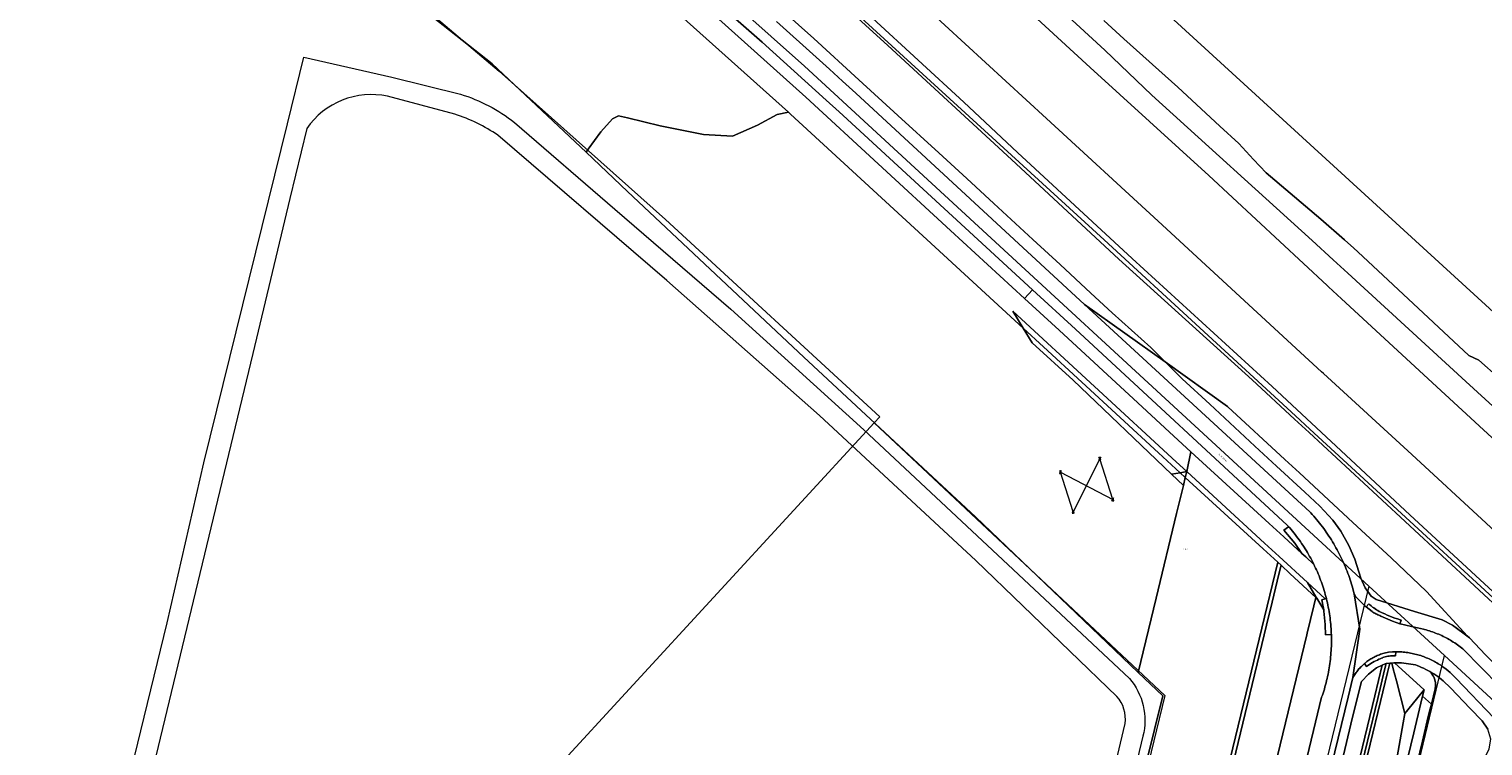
# Model space of a CAD drawing. Header units: metres. Extents: x 250001 to 257773, y 598992 to 609118.
# Tile 605 of 656: x 253099 to 253521, y 607671 to 607879. Entities that reach past the tile are written whole.
import ezdxf
from ezdxf.enums import TextEntityAlignment as Align
from ezdxf.lldxf.tags import DXFTag

# ---------------------------------------------------------------- set-up
doc = ezdxf.new("R2010")
doc.units = ezdxf.units.M
for name, color, linetype, lineweight in [('B-WE-GR-GRAS-GV', 252, 'Continuous', 13), ('B-WE-GR-GROENVOORZIENING-GV', 252, 'Continuous', 18), ('B-WE-GW-TALUD_KRUIN-G', 252, 'Continuous', 18), ('B-WE-IE-MEUBILAIR_WEGMEUBILAIR_HOOGSPANNINGSMAST-G', 252, 'Continuous', 18), ('B-WE-IE-MEUBILAIR_WEGMEUBILAIR_HOOGSPANNINGSMAST-S', 252, 'Continuous', 25), ('B-WE-IE-TERREINAFSCHEIDING_KUNSTMATIG_HEKWERK-G', 252, 'IE-TERREINAFSCHEIDING-KUNSTMATIG', 18), ('B-WE-KG-GRENS_PERCEEL-G', 150, 'KG-PERCEEL', 18), ('B-WE-KG-GRENS_PERCEEL-S', 150, 'Continuous', 25), ('B-WE-OG-TERREIN_ERF-GV', 7, 'Continuous', 18), ('B-WE-OG-TOPOGRAFIE-T18', 2, 'Continuous', 18), ('B-WE-OG-WATER-GV', 252, 'Continuous', 18), ('B-WE-VH-ONVERHARD-GV', 252, 'Continuous', 18), ('B-WE-VH-VERHARDING_GESLOTEN-GV', 252, 'Continuous', 18), ('B-WE-VH-VERHARDING_HALFVERHARDING-GV', 252, 'Continuous', 18), ('B-WE-VH-VERHARDING_OPEN-GV', 252, 'Continuous', 18), ('X-XX-AL-REFERENTIE-G', 7, 'Continuous', 18)]:
    doc.layers.add(name, color=color, linetype=linetype, lineweight=lineweight)
doc.styles.add('NLCS-ISO', font='NLCS-ISO.ttf')
doc.styles.add('NLCS-ISO-ANNOTATIEF-T18', font='NLCS-ISO.ttf', dxfattribs={"height": 1.8})
doc.styles.get("Standard").update_dxf_attribs({"font": 'NLCS-ISO.ttf'})
doc.linetypes.add('IE-TERREINAFSCHEIDING-KUNSTMATIG', pattern='A,4,[82,NLCS.shx,S=0.75,R=90,X=0,Y=0],4,-2', length=10)
tags = doc.linetypes.add('KG-PERCEEL', pattern='A,5.5,-2,["P",Standard,S=1.8,R=0,X=-0.5,Y=-0.9],-2,5.5,-2,[5,NLCS.SHX,S=0.75,R=0,X=0,Y=0],-2', length=19).pattern_tags.tags
tags[6] = DXFTag(74, 10)

# ---------------------------------------------------------------- blocks, each defined once
blk = doc.blocks.new('SKG-PERCEELNUMMER-SO')
at = {"style": 'NLCS-ISO', "oblique": 10, "flags": 1}
blk.add_attdef('GEMEENTECODE', text='', height=1.8, dxfattribs=at).set_placement((0, 2.6), align=Align.MIDDLE_CENTER)
at = {"style": 'NLCS-ISO', "oblique": 10}
blk.add_attdef('SECTIE', text='', height=1.8, dxfattribs=at).set_placement((-0.5, 0), align=Align.MIDDLE_RIGHT)
blk.add_attdef('PERCEELNUMMER', text='', height=1.8, dxfattribs=at).set_placement((0.5, 0), align=Align.MIDDLE_LEFT)
blk = doc.blocks.new('BS2021-132-Xref-KAD-20210617')
at = {"layer": 'B-WE-KG-GRENS_PERCEEL-G', "flags": 128}
for points in [[(253273.042, 608021.519), (253290.73, 608007.01), (253344.93, 607959.96), (253714.76, 607621.95), (253890.14, 607458.28), (253962.33, 607390.41), (253988.67, 607366.43)], [(253171.062, 607919.953), (253192.57, 607902.5), (253235.19, 607866.39), (253283.51, 607823.35), (253345.63, 607766.18), (253344.014, 607764.424)], [(253269.931, 607915.596), (253274.54, 607911.69), (253323.77, 607867.84), (253487.52, 607717.134)], [(253344.014, 607764.424), (253250.82, 607663.17), (253339.12, 607581.9), (253223.67, 607456.47), (253055.865, 606783.121)], [(253344.014, 607764.424), (253428.351, 607685.403), (253391.524, 607533.66)], [(253487.52, 607717.134), (253433.524, 607495.005)], [(253487.52, 607717.134), (253509.451, 607696.951)], [(253455.832, 607474.474), (253509.451, 607696.951)], [(253509.451, 607696.951), (253548.58, 607660.94), (253715.83, 607507), (253731.84, 607493.24), (253746.02, 607472.65), (253956.15, 607281.08), (253946.01, 607270.08)]]:
    blk.add_lwpolyline(points, dxfattribs=at)
at = {"layer": 'B-WE-KG-GRENS_PERCEEL-S', "xscale": 0.2, "yscale": 0.2, "zscale": 0.2}
blk.add_blockref('SKG-PERCEELNUMMER-SO', (253433.955, 607727.757), dxfattribs=at).add_auto_attribs({'PERCEELNUMMER': '3614', 'SECTIE': 'A'})
blk = doc.blocks.new('SKL-ET_HS_MAST-SO')
for p, q in [((0, 2.1), (-1.4, 1.8)), ((-1.4, 1.8), (-1.4, 1.6)), ((-1.4, 1.6), (0, 1.6)), ((0, 1.3), (-1.4, 1)), ((-1.4, 1), (-1.4, 0.9)), ((-1.4, 0.9), (0, 0.9)), ((-0.4, -0.4), (-0.1, 0.9)), ((0, 0), (-0.4, -0.4)), ((0, 0.5), (-0.2, 0.7)), ((0, 0.5), (-0.2, 0.3)), ((0, 0), (-0.2, 0.3)), ((-0.1, 0.9), (-0.1, 2)), ((0, 2.1), (1.4, 1.8)), ((1.4, 1.6), (0, 1.6)), ((0, 1.3), (1.4, 1)), ((1.4, 0.9), (0, 0.9)), ((0, 0.5), (0.2, 0.7)), ((0, 0.5), (0.2, 0.3)), ((0, 0), (0.2, 0.3)), ((0, 0), (0.4, -0.4)), ((0.1, 0.9), (0.1, 2)), ((0.4, -0.4), (0.1, 0.9)), ((1.4, 1.8), (1.4, 1.6)), ((1.4, 1), (1.4, 0.9)), ((-1, -1.8), (-0.4, -0.4)), ((-1, -1.8), (0, -0.8)), ((0, -0.8), (-0.4, -0.4)), ((0, -0.8), (0.4, -0.4)), ((1, -1.8), (0, -0.8)), ((1, -1.8), (0.4, -0.4))]:
    blk.add_line(p, q)
for points in [[(-1.4, -2), (-0.7, -2), (-0.7, -1.8), (-1.4, -1.8)], [(1.4, -2), (0.7, -2), (0.7, -1.8), (1.4, -1.8)]]:
    blk.add_lwpolyline(points, close=True)
blk = doc.blocks.new('BS2021-132-Xref-BGT-GRIJS-20210617-aangepast')
at = {"layer": 'B-WE-GR-GRAS-GV', "flags": 128}
for points in [[(253343.48, 607881.7), (253370.03, 607857.36), (253385.55, 607842.82), (253418.84, 607812.12), (253459.47, 607774.95), (253466.639, 607768.28), (253470.837, 607764.374), (253499.39, 607737.81), (253542.62, 607697.85)], [(253543.09, 607715.46), (253499.98, 607755.23), (253474.32, 607778.747), (253473.76, 607779.26), (253470.114, 607782.62), (253426.38, 607822.92), (253393.96, 607852.62), (253352.71, 607890.6)], [(253312.24, 607907.579), (253410.733, 607817.514), (253466.205, 607766.486), (253470.411, 607762.617), (253548.984, 607690.339)], [(253542.62, 607697.85), (253499.39, 607737.81), (253470.837, 607764.374), (253466.639, 607768.28), (253459.47, 607774.95), (253418.84, 607812.12), (253385.55, 607842.82), (253370.03, 607857.36), (253343.48, 607881.7)], [(253315.56, 607903.39), (253347.94, 607873.8), (253383.8, 607840.77), (253415.02, 607811.93), (253453.67, 607776.89), (253465.971, 607765.523), (253470.174, 607761.639), (253490.02, 607743.3), (253527.53, 607708.48)], [(253548.984, 607690.339), (253470.411, 607762.617), (253466.205, 607766.486), (253410.733, 607817.514), (253312.24, 607907.579)], [(253282.405, 607887.489), (253319.153, 607854.493), (253319.75, 607853.957), (253361.689, 607815.335), (253387.256, 607791.849), (253384.221, 607796.838), (253431.646, 607753.122), (253434.674, 607750.331)], [(253434.674, 607750.331), (253435.897, 607756.032), (253430.921, 607760.591), (253420.444, 607770.248), (253397.62, 607791.29), (253387.6, 607800.495), (253366.16, 607820.19), (253324.19, 607858.84), (253286.78, 607892.43), (253249.73, 607924.78), (253211.53, 607956.44), (253172.557, 607988.793), (253157.384, 608000.659), (253134.511, 608018.899), (253131.12, 608021.015)], [(253312.335, 607888.636), (253326.491, 607875.817), (253339.604, 607863.903), (253350.902, 607853.53), (253362.745, 607842.703), (253370.867, 607835.229), (253378.671, 607828.026), (253390.014, 607817.607), (253398, 607810.314), (253406.893, 607801.979), (253413.019, 607796.316), (253424.226, 607786.26), (253428.37, 607782.143), (253446.51, 607769.209), (253446.618, 607769.111), (253463.141, 607753.842), (253467.344, 607749.958), (253482.894, 607735.588), (253493.986, 607725.292), (253504.21, 607715.551), (253516.071, 607702.604), (253516.697, 607702.14), (253521.371, 607697.202)], [(253527.53, 607708.48), (253490.02, 607743.3), (253470.174, 607761.639), (253465.971, 607765.523), (253453.67, 607776.89), (253415.02, 607811.93), (253383.8, 607840.77), (253347.94, 607873.8), (253315.56, 607903.39)], [(253315.684, 607880.799), (253319.523, 607877.347), (253323.358, 607873.889), (253327.187, 607870.425), (253331.01, 607866.955), (253334.828, 607863.479), (253338.641, 607859.997), (253405.055, 607798.767), (253428.37, 607782.143), (253424.226, 607786.26), (253413.019, 607796.316), (253406.893, 607801.979), (253398, 607810.314), (253390.014, 607817.607), (253378.671, 607828.026), (253370.867, 607835.229), (253362.745, 607842.703), (253350.902, 607853.53), (253339.604, 607863.903), (253326.491, 607875.817), (253312.335, 607888.636)], [(253521.371, 607697.202), (253516.697, 607702.14), (253516.071, 607702.604), (253511.752, 607705.809), (253508.803, 607707.348), (253500.731, 607709.79), (253489.62, 607713.226), (253488.214, 607714.177), (253486.443, 607716.579), (253485.126, 607719.389), (253483.399, 607724.873), (253481.673, 607728.862), (253479.357, 607733.031), (253477.042, 607736.248), (253473.276, 607740.281), (253468.965, 607744.312), (253460.662, 607751.877), (253454.4, 607757.676), (253441.378, 607769.816), (253433.392, 607777.154), (253428.37, 607782.143), (253405.055, 607798.767), (253407.464, 607796.546), (253470.372, 607738.642), (253470.64, 607738.352), (253471.082, 607737.863), (253471.518, 607737.369), (253471.948, 607736.87), (253472.372, 607736.365), (253472.79, 607735.856), (253473.201, 607735.341), (253473.607, 607734.822), (253474.006, 607734.297), (253474.398, 607733.768), (253474.784, 607733.234), (253475.164, 607732.696), (253475.537, 607732.153), (253475.903, 607731.605), (253476.263, 607731.053), (253476.616, 607730.497), (253476.962, 607729.936), (253477.302, 607729.371), (253477.634, 607728.802), (253477.96, 607728.23), (253478.278, 607727.653), (253478.59, 607727.072), (253478.894, 607726.488), (253479.192, 607725.9), (253479.482, 607725.308), (253479.765, 607724.713), (253480.041, 607724.115), (253480.164, 607723.842), (253480.429, 607723.239), (253480.687, 607722.633), (253480.937, 607722.023), (253481.18, 607721.411), (253481.416, 607720.796), (253481.644, 607720.177), (253481.865, 607719.557), (253482.078, 607718.933), (253482.283, 607718.307), (253482.481, 607717.679), (253482.671, 607717.048), (253483.208, 607714.881), (253483.768, 607714.023), (253486.452, 607711.337), (253486.764, 607711.082), (253487.473, 607711.963), (253487.821, 607711.646), (253488.179, 607711.341), (253488.548, 607711.048), (253488.926, 607710.768), (253489.314, 607710.501), (253489.71, 607710.248), (253490.115, 607710.008), (253490.528, 607709.782), (253490.949, 607709.57), (253491.376, 607709.372), (253492.099, 607709.037), (253492.827, 607708.716), (253493.562, 607708.411), (253494.303, 607708.12), (253495.049, 607707.843), (253495.802, 607707.582), (253496.559, 607707.336), (253496.824, 607707.254), (253496.443, 607706.199), (253496.581, 607706.149), (253499.874, 607705.36), (253503.329, 607704.605), (253503.678, 607704.518), (253504.142, 607704.394), (253504.603, 607704.264), (253505.062, 607704.125), (253505.519, 607703.979), (253505.973, 607703.825), (253506.425, 607703.664), (253506.874, 607703.495), (253507.32, 607703.319), (253507.763, 607703.135), (253508.203, 607702.944), (253508.64, 607702.746), (253509.073, 607702.54), (253509.503, 607702.327), (253509.929, 607702.107), (253510.352, 607701.88), (253510.77, 607701.646), (253511.185, 607701.405), (253511.595, 607701.157), (253512.002, 607700.903), (253512.404, 607700.641), (253512.802, 607700.373), (253513.195, 607700.098), (253513.583, 607699.817), (253513.967, 607699.529), (253514.346, 607699.235), (253514.72, 607698.935), (253525.395, 607688.14)], [(253319.889, 607085.543), (253381.665, 607340.486), (253415.119, 607478.547), (253431.808, 607547.42), (253432.463, 607550.124), (253448.05, 607614.45), (253448.734, 607617.272), (253469.501, 607702.974), (253469.619, 607703.462), (253471.551, 607711.435), (253472.131, 607713.828), (253464.701, 607720.693), (253462.038, 607723.132), (253461.427, 607720.61), (253459.46, 607712.493), (253457.839, 607705.8), (253438.547, 607626.188), (253437.88, 607623.432), (253421.881, 607557.406), (253421.449, 607555.627), (253404.366, 607485.124), (253369.547, 607341.434), (253309.54, 607093.789)], [(253452.507, 607596.416), (253473.808, 607684.871), (253474.014, 607685.467), (253474.213, 607686.066), (253474.404, 607686.667), (253474.588, 607687.27), (253474.764, 607687.876), (253474.932, 607688.484), (253475.092, 607689.094), (253475.245, 607689.706), (253475.39, 607690.319), (253475.527, 607690.935), (253475.657, 607691.552), (253475.778, 607692.171), (253475.892, 607692.792), (253475.997, 607693.414), (253476.095, 607694.037), (253476.185, 607694.661), (253476.267, 607695.286), (253476.341, 607695.913), (253476.407, 607696.54), (253476.465, 607697.168), (253476.516, 607697.797), (253476.558, 607698.426), (253476.592, 607699.056), (253476.618, 607699.686), (253476.637, 607700.317), (253476.647, 607700.947), (253476.649, 607701.578), (253476.643, 607702.209), (253476.63, 607702.839), (253476.621, 607703.094), (253474.896, 607703.013), (253474.881, 607703.987), (253474.851, 607704.96), (253474.804, 607705.933), (253474.741, 607706.904), (253474.663, 607707.875), (253474.568, 607708.844), (253474.457, 607709.811), (253474.402, 607710.235), (253472.382, 607713.596), (253472.163, 607713.96), (253472.131, 607713.828), (253471.551, 607711.435), (253469.619, 607703.462), (253469.501, 607702.974), (253448.734, 607617.272)], [(253479.263, 607664.396), (253482.29, 607677.049), (253484.324, 607685.258), (253485.409, 607689.43), (253487.357, 607691.608), (253489.758, 607693.378), (253491.389, 607694.195), (253492.206, 607694.604), (253492.525, 607694.638), (253493.582, 607694.75), (253494.135, 607694.809), (253494.79, 607694.878), (253494.942, 607694.878), (253496.966, 607694.88), (253501.062, 607694.267), (253501.531, 607694.085), (253502.158, 607693.829), (253502.778, 607693.557), (253503.391, 607693.271), (253503.998, 607692.971), (253504.597, 607692.656), (253505.189, 607692.327), (253505.442, 607692.179), (253505.773, 607691.985), (253506.348, 607691.628), (253506.915, 607691.259), (253507.473, 607690.875), (253508.022, 607690.479), (253508.561, 607690.07), (253509.091, 607689.648), (253511.133, 607687.655), (253516.896, 607681.584), (253520.345, 607678.05), (253522.025, 607675.603)], [(253523.775, 607678.931), (253512.856, 607690.3), (253511.042, 607692.035), (253509.9, 607693.006), (253508.697, 607693.902), (253508.341, 607694.145), (253507.98, 607694.381), (253507.615, 607694.611), (253507.246, 607694.833), (253506.873, 607695.049), (253506.496, 607695.258), (253506.115, 607695.46), (253505.73, 607695.655), (253505.342, 607695.842), (253504.951, 607696.023), (253504.556, 607696.196), (253504.158, 607696.361), (253503.757, 607696.52), (253503.353, 607696.67), (253502.946, 607696.814), (253502.537, 607696.949), (253502.125, 607697.077), (253501.711, 607697.198), (253501.295, 607697.311), (253500.877, 607697.416), (253500.457, 607697.513), (253500.035, 607697.602), (253499.612, 607697.684), (253499.187, 607697.757), (253498.761, 607697.823), (253498.334, 607697.881), (253497.906, 607697.931), (253497.477, 607697.973), (253497.047, 607698.007), (253496.617, 607698.033), (253496.186, 607698.051), (253495.755, 607698.061), (253495.567, 607698.063), (253495.303, 607698.058), (253495.214, 607696.931), (253495.006, 607696.936), (253494.611, 607696.935), (253494.215, 607696.918), (253493.821, 607696.885), (253493.428, 607696.836), (253493.038, 607696.771), (253492.651, 607696.691), (253492.267, 607696.595), (253491.887, 607696.483), (253491.595, 607696.385), (253491.512, 607696.357), (253491.143, 607696.215), (253490.78, 607696.058), (253490.423, 607695.887), (253489.959, 607695.681), (253489.483, 607695.453), (253489.014, 607695.211), (253488.552, 607694.955), (253488.099, 607694.685), (253487.654, 607694.401), (253487.218, 607694.104), (253486.791, 607693.794), (253486.238, 607694.649), (253486.125, 607694.554), (253485.864, 607694.324), (253485.607, 607694.088), (253485.356, 607693.846), (253485.111, 607693.599), (253484.872, 607693.346), (253484.638, 607693.087), (253484.411, 607692.823), (253484.189, 607692.554), (253483.974, 607692.28), (253483.801, 607692.05), (253482.855, 607690.6), (253481.478, 607684.873), (253459.158, 607593.407)], [(253343.06, 607077.812), (253421.448, 607401.309), (253432.516, 607446.988), (253452.862, 607530.951), (253453.172, 607532.23), (253466.1, 607585.582), (253466.507, 607587.262), (253468.26, 607594.499), (253469.198, 607598.369), (253490.067, 607684.493), (253492.078, 607692.79), (253492.525, 607694.638), (253492.206, 607694.604), (253491.389, 607694.195), (253489.231, 607685.288), (253468.418, 607599.397), (253467.434, 607595.336), (253465.156, 607585.933), (253464.803, 607584.477), (253452.323, 607532.974), (253451.929, 607531.348), (253431.856, 607448.509), (253419.501, 607397.522), (253342.081, 607078.018)], [(253468.418, 607599.397), (253489.231, 607685.288), (253491.389, 607694.195), (253489.758, 607693.378), (253487.357, 607691.608), (253485.409, 607689.43), (253484.324, 607685.258), (253482.29, 607677.049), (253479.263, 607664.396)], [(253343.878, 607076.941), (253423.394, 607405.096), (253433.177, 607445.467), (253453.794, 607530.553), (253454.125, 607531.919), (253467.396, 607586.688), (253467.858, 607588.591), (253469.087, 607593.662), (253469.919, 607597.096), (253490.903, 607683.697), (253492.92, 607692.021), (253493.582, 607694.75), (253492.525, 607694.638), (253492.078, 607692.79), (253490.067, 607684.493), (253469.198, 607598.369), (253468.26, 607594.499), (253466.507, 607587.262), (253466.1, 607585.582), (253453.172, 607532.23), (253452.862, 607530.951), (253432.516, 607446.988), (253421.448, 607401.309), (253343.06, 607077.812)], [(253352.146, 607062.274), (253464.122, 607524.385), (253464.613, 607526.41), (253487.417, 607620.519), (253497.476, 607677.444), (253497.963, 607680.199), (253495.477, 607689.686), (253494.586, 607693.084), (253494.135, 607694.809), (253493.582, 607694.75), (253492.92, 607692.021), (253490.903, 607683.697), (253469.919, 607597.096), (253469.087, 607593.662), (253467.858, 607588.591), (253467.396, 607586.688), (253454.125, 607531.919), (253453.794, 607530.553), (253433.177, 607445.467), (253423.394, 607405.096), (253343.878, 607076.941)], [(253522.025, 607675.603), (253520.345, 607678.05), (253516.896, 607681.584), (253511.133, 607687.655), (253509.091, 607689.648), (253508.561, 607690.07), (253508.022, 607690.479), (253507.473, 607690.875), (253506.915, 607691.259), (253506.348, 607691.628), (253505.773, 607691.985), (253505.442, 607692.179), (253506.063, 607691.215), (253506.109, 607691.141), (253506.154, 607691.066), (253506.198, 607690.99), (253506.24, 607690.914), (253506.281, 607690.837), (253506.32, 607690.759), (253506.358, 607690.68), (253506.395, 607690.601), (253506.43, 607690.521), (253506.464, 607690.441), (253506.497, 607690.36), (253506.528, 607690.278), (253506.586, 607690.114), (253506.613, 607690.031), (253506.638, 607689.947), (253506.662, 607689.863), (253506.684, 607689.779), (253506.705, 607689.694), (253506.725, 607689.609), (253506.742, 607689.524), (253506.759, 607689.438), (253506.774, 607689.352), (253506.787, 607689.266), (253506.799, 607689.179), (253506.81, 607689.093), (253506.819, 607689.006), (253506.826, 607688.919), (253506.832, 607688.832), (253506.836, 607688.745), (253506.839, 607688.658), (253506.841, 607688.57), (253506.839, 607688.396), (253506.836, 607688.309), (253506.831, 607688.222), (253506.824, 607688.134), (253506.817, 607688.048), (253506.797, 607687.874), (253506.784, 607687.788), (253506.77, 607687.702), (253506.755, 607687.616), (253506.738, 607687.53), (253506.72, 607687.445), (253506.7, 607687.36), (253505.624, 607682.917), (253505.128, 607680.873), (253504.745, 607679.291), (253503.02, 607672.171), (253493.931, 607634.666)], [(253352.92, 607052.728), (253466.552, 607521.672), (253466.984, 607523.455), (253493.883, 607634.466), (253493.921, 607634.645), (253493.931, 607634.666), (253503.02, 607672.171), (253504.745, 607679.291), (253505.128, 607680.873), (253505.624, 607682.917), (253503.1, 607685.242), (253502.601, 607683.181), (253500.511, 607674.557), (253487.417, 607620.519), (253464.613, 607526.41), (253464.122, 607524.385), (253352.146, 607062.274)]]:
    blk.add_lwpolyline(points, dxfattribs=at)
for points in [[(253134.511, 608018.899), (253157.384, 608000.659), (253172.557, 607988.793), (253211.53, 607956.44), (253249.73, 607924.78), (253286.78, 607892.43), (253324.19, 607858.84), (253366.16, 607820.19), (253387.6, 607800.495), (253389.938, 607803.025), (253335.015, 607853.486), (253333.811, 607854.582), (253330.089, 607857.97), (253311.479, 607874.744), (253253.258, 607925.878), (253160.886, 608000), (253138.392, 608018.049), (253136.702, 608019.406)], [(253430.921, 607760.591), (253435.897, 607756.032), (253458.626, 607735.21), (253462.836, 607731.353), (253468.086, 607726.543), (253466.064, 607729.546), (253462.836, 607733.312), (253464.236, 607734.309), (253464.117, 607734.444), (253463.812, 607734.785), (253402.364, 607791.608), (253389.938, 607803.025), (253387.6, 607800.495), (253397.62, 607791.29), (253420.444, 607770.248)], [(253431.646, 607753.122), (253384.221, 607796.838), (253387.256, 607791.849), (253393.151, 607786.434), (253426.446, 607755.738), (253426.454, 607755.73), (253426.462, 607755.723), (253432.736, 607749.975), (253434.674, 607750.331)], [(253446.51, 607769.209), (253428.37, 607782.143), (253433.392, 607777.154), (253441.378, 607769.816), (253454.4, 607757.676), (253460.662, 607751.877), (253468.965, 607744.312), (253473.276, 607740.281), (253477.042, 607736.248), (253479.357, 607733.031), (253481.673, 607728.862), (253483.399, 607724.873), (253485.126, 607719.389), (253486.443, 607716.579), (253488.214, 607714.177), (253489.62, 607713.226), (253500.731, 607709.79), (253508.803, 607707.348), (253511.752, 607705.809), (253516.071, 607702.604), (253504.21, 607715.551), (253493.986, 607725.292), (253482.894, 607735.588), (253467.344, 607749.958), (253463.141, 607753.842), (253446.618, 607769.111)], [(253462.836, 607731.353), (253458.626, 607735.21), (253435.897, 607756.032), (253434.674, 607750.331), (253443.571, 607742.129), (253457.252, 607729.54), (253461.459, 607725.669), (253469.662, 607718.121), (253474.799, 607713.394), (253475.165, 607713.497), (253475.023, 607714.053), (253474.859, 607714.662), (253474.687, 607715.269), (253474.508, 607715.874), (253474.321, 607716.477), (253474.127, 607717.076), (253473.924, 607717.674), (253473.715, 607718.269), (253473.497, 607718.861), (253473.408, 607719.096), (253473.273, 607719.45), (253473.041, 607720.037), (253472.801, 607720.62), (253472.554, 607721.201), (253472.3, 607721.778), (253472.038, 607722.352), (253471.769, 607722.922), (253471.72, 607723.023), (253471.569, 607723.334), (253469.17, 607725.55), (253468.086, 607726.543)], [(253434.252, 607748.587), (253434.674, 607750.331), (253432.736, 607749.975)], [(253443.571, 607742.129), (253434.674, 607750.331), (253434.252, 607748.587), (253456.851, 607727.884), (253461.061, 607724.027), (253462.038, 607723.132), (253464.701, 607720.693), (253472.131, 607713.828), (253472.163, 607713.96), (253469.662, 607718.121), (253461.459, 607725.669), (253457.252, 607729.54)], [(253462.038, 607723.132), (253461.061, 607724.027), (253431.903, 607603.69), (253373.348, 607362.045), (253272.986, 606947.866), (253274.116, 606947.6), (253286.813, 607000), (253296.713, 607040.854), (253309.54, 607093.789), (253369.547, 607341.434), (253404.366, 607485.124), (253421.449, 607555.627), (253421.881, 607557.406), (253437.88, 607623.432), (253438.547, 607626.188), (253457.839, 607705.8), (253459.46, 607712.493), (253461.427, 607720.61)], [(253474.799, 607713.394), (253469.662, 607718.121), (253472.163, 607713.96), (253472.382, 607713.596), (253474.402, 607710.235), (253474.331, 607710.777), (253474.289, 607711.073), (253473.859, 607713.131)], [(253503.524, 607686.99), (253494.942, 607694.878), (253494.79, 607694.878), (253494.135, 607694.809), (253494.586, 607693.084), (253495.477, 607689.686), (253497.963, 607680.199), (253501.344, 607684.328), (253502.526, 607685.771)], [(253501.062, 607694.267), (253496.966, 607694.88), (253494.942, 607694.878), (253503.524, 607686.99), (253503.1, 607685.242), (253505.624, 607682.917), (253506.7, 607687.36), (253506.72, 607687.445), (253506.738, 607687.53), (253506.755, 607687.616), (253506.77, 607687.702), (253506.784, 607687.788), (253506.797, 607687.874), (253506.817, 607688.048), (253506.824, 607688.134), (253506.831, 607688.222), (253506.836, 607688.309), (253506.839, 607688.396), (253506.841, 607688.57), (253506.839, 607688.658), (253506.836, 607688.745), (253506.832, 607688.832), (253506.826, 607688.919), (253506.819, 607689.006), (253506.81, 607689.093), (253506.799, 607689.179), (253506.787, 607689.266), (253506.774, 607689.352), (253506.759, 607689.438), (253506.742, 607689.524), (253506.725, 607689.609), (253506.705, 607689.694), (253506.684, 607689.779), (253506.662, 607689.863), (253506.638, 607689.947), (253506.613, 607690.031), (253506.586, 607690.114), (253506.528, 607690.278), (253506.497, 607690.36), (253506.464, 607690.441), (253506.43, 607690.521), (253506.395, 607690.601), (253506.358, 607690.68), (253506.32, 607690.759), (253506.281, 607690.837), (253506.24, 607690.914), (253506.198, 607690.99), (253506.154, 607691.066), (253506.109, 607691.141), (253506.063, 607691.215), (253505.442, 607692.179), (253505.189, 607692.327), (253504.597, 607692.656), (253503.998, 607692.971), (253503.391, 607693.271), (253502.778, 607693.557), (253502.158, 607693.829), (253501.531, 607694.085)], [(253503.1, 607685.242), (253503.524, 607686.99), (253502.526, 607685.771), (253501.344, 607684.328), (253497.963, 607680.199), (253497.476, 607677.444), (253487.417, 607620.519), (253500.511, 607674.557), (253502.601, 607683.181)]]:
    blk.add_lwpolyline(points, close=True, dxfattribs=at)
at = {"layer": 'B-WE-GR-GROENVOORZIENING-GV', "flags": 128}
for points in [[(253319.75, 607853.957), (253319.153, 607854.493), (253315.836, 607853.843), (253310.126, 607850.71), (253302.92, 607847.576), (253294.488, 607847.977), (253281.973, 607850.551), (253272.451, 607852.855), (253269.867, 607853.397), (253268.099, 607852.58), (253264.702, 607848.769), (253261.034, 607843.734), (253260.418, 607842.896), (253272.463, 607831.532), (253323.639, 607783.502), (253373.437, 607737.183), (253413.778, 607698.551), (253420.564, 607692.1), (253425.767, 607713.572), (253431.722, 607738.148), (253433.692, 607746.28), (253430.29, 607749.527), (253401.71, 607776.81), (253389.81, 607787.65), (253387.256, 607791.849), (253361.689, 607815.335)], [(253393.151, 607786.434), (253387.256, 607791.849), (253389.81, 607787.65), (253401.71, 607776.81), (253430.29, 607749.527), (253432.736, 607749.975), (253426.462, 607755.723), (253426.454, 607755.73), (253426.446, 607755.738)], [(253434.252, 607748.587), (253432.736, 607749.975), (253430.29, 607749.527), (253433.692, 607746.28)]]:
    blk.add_lwpolyline(points, close=True, dxfattribs=at)
blk.add_lwpolyline([(253431.903, 607603.69), (253461.061, 607724.027), (253456.851, 607727.884), (253434.252, 607748.587), (253433.692, 607746.28), (253431.722, 607738.148), (253425.767, 607713.572), (253420.564, 607692.1), (253427.712, 607685.304), (253420.601, 607656.383)], dxfattribs=at)
at = {"layer": 'B-WE-GW-TALUD_KRUIN-G', "flags": 128}
for points in [[(253343.48, 607881.7), (253370.03, 607857.36), (253385.55, 607842.82), (253418.84, 607812.12), (253459.47, 607774.95), (253466.639, 607768.28), (253470.837, 607764.374), (253499.39, 607737.81), (253542.62, 607697.85), (253581.13, 607662.36), (253621.09, 607625.46), (253666.26, 607584.66), (253718.13, 607536.83), (253767.61, 607490.96), (253813.9, 607449.1), (253844.74, 607421.23), (253861.77, 607405.25), (253901.39, 607381.22), (253916.97, 607371.3)], [(253847.55, 607414.65), (253827.45, 607433.06), (253782.56, 607473.86), (253750.01, 607503.92), (253717.97, 607533.55), (253686.67, 607562.11), (253657.3, 607588.97), (253619.48, 607623.56), (253577.77, 607662.57), (253564.15, 607675.2), (253563.36, 607675.93), (253527.53, 607708.48), (253490.02, 607743.3), (253470.174, 607761.639), (253465.971, 607765.523), (253453.67, 607776.89), (253415.02, 607811.93), (253383.8, 607840.77), (253347.94, 607873.8), (253315.56, 607903.39), (253271.38, 607941.81), (253232.42, 607973.96), (253209.448, 607992.529)], [(253342.081, 607078.018), (253419.501, 607397.522), (253431.856, 607448.509), (253451.929, 607531.348), (253452.323, 607532.974), (253464.803, 607584.477), (253465.156, 607585.933), (253467.434, 607595.336), (253468.418, 607599.397), (253489.231, 607685.288), (253491.389, 607694.195)], [(253493.582, 607694.75), (253492.92, 607692.021), (253490.903, 607683.697), (253469.919, 607597.096), (253469.087, 607593.662), (253467.858, 607588.591), (253467.396, 607586.688), (253454.125, 607531.919), (253453.794, 607530.553), (253433.177, 607445.467), (253423.394, 607405.096), (253343.878, 607076.941)]]:
    blk.add_lwpolyline(points, dxfattribs=at)
at = {"layer": 'B-WE-IE-MEUBILAIR_WEGMEUBILAIR_HOOGSPANNINGSMAST-G', "flags": 128}
blk.add_lwpolyline([(253413.208, 607742.183), (253409.468, 607754.014), (253401.72, 607738.615), (253398.067, 607750.103)], close=True, dxfattribs=at)
at = {"layer": 'B-WE-IE-TERREINAFSCHEIDING_KUNSTMATIG_HEKWERK-G', "flags": 128}
for points in [[(253202.991, 607984), (253201.795, 607982.42), (253211.656, 607974.472), (253222.636, 607965.459), (253230.621, 607958.936), (253240.058, 607951.1), (253250.085, 607942.721), (253258.932, 607935.292), (253267.099, 607928.317), (253277.625, 607919.393), (253290.465, 607907.978), (253301.4, 607898.375), (253312.335, 607888.636), (253326.491, 607875.817), (253339.604, 607863.903), (253350.902, 607853.53), (253362.745, 607842.703), (253370.867, 607835.229), (253378.671, 607828.026), (253390.014, 607817.607), (253398, 607810.314), (253406.893, 607801.979), (253413.019, 607796.316), (253424.226, 607786.26), (253433.392, 607777.154), (253441.378, 607769.816), (253454.4, 607757.676), (253460.662, 607751.877), (253468.965, 607744.312), (253473.276, 607740.281), (253477.042, 607736.248), (253479.357, 607733.031), (253481.673, 607728.862), (253483.399, 607724.873), (253485.126, 607719.389), (253486.443, 607716.579), (253488.214, 607714.177), (253489.62, 607713.226), (253500.731, 607709.79), (253508.803, 607707.348), (253511.752, 607705.809), (253516.697, 607702.14), (253521.371, 607697.202), (253530.673, 607687.598), (253545.512, 607672.104), (253560.033, 607657.063), (253571.105, 607645.465), (253586.897, 607628.521), (253600.194, 607613.932), (253613.717, 607598.981), (253626.196, 607585.48), (253642.533, 607567.675), (253662.455, 607545.883), (253675.298, 607531.929), (253681.696, 607524.68), (253685.418, 607520.013), (253689.911, 607513.398), (253692.227, 607509.365), (253697.457, 607500), (253702.471, 607491.462), (253707.256, 607483.273), (253724.628, 607493.844), (253727.48, 607494.805), (253730.788, 607494.951), (253731.206, 607494.816)], [(253461.612, 607500), (253463.961, 607509.705), (253467.305, 607523.9), (253471.643, 607541.858), (253475.529, 607557.867), (253478.467, 607569.885), (253481.404, 607582.583), (253484.928, 607597.231), (253488.634, 607612.378), (253492.656, 607628.886), (253493.424, 607632.287), (253493.921, 607634.645), (253495.324, 607637.412), (253499.491, 607642.357), (253506.636, 607650.43), (253511.612, 607656.234), (253519.358, 607665.309), (253521.532, 607668.122), (253522.437, 607669.981), (253522.888, 607672.747), (253522.024, 607675.603), (253520.345, 607678.05), (253516.896, 607681.584), (253511.133, 607687.655), (253509.091, 607689.648), (253508.561, 607690.07), (253508.022, 607690.479), (253507.473, 607690.875), (253506.915, 607691.259), (253506.348, 607691.628), (253505.773, 607691.985), (253505.189, 607692.327), (253504.597, 607692.656), (253503.998, 607692.971), (253503.391, 607693.271), (253502.778, 607693.557), (253502.158, 607693.829), (253501.531, 607694.085), (253501.061, 607694.267), (253496.966, 607694.88), (253494.79, 607694.879), (253492.206, 607694.604), (253489.758, 607693.378), (253487.357, 607691.608), (253485.409, 607689.43), (253484.324, 607685.258), (253482.29, 607677.049), (253479.263, 607664.396), (253474.156, 607643.581), (253470.586, 607629.25), (253464.983, 607605.894), (253457.933, 607576.734), (253450.884, 607547.619), (253444.829, 607522.495), (253439.333, 607500)]]:
    blk.add_lwpolyline(points, dxfattribs=at)
at = {"layer": 'B-WE-OG-TERREIN_ERF-GV', "flags": 128}
for points in [[(253321.03, 607245.615), (253326.528, 607268.157), (253333.125, 607296.2), (253342.089, 607331.102), (253346.851, 607351.767), (253355.176, 607386.369), (253362.021, 607413.306), (253370.572, 607448.495), (253374.187, 607463.369), (253380.061, 607487.766), (253383.07, 607500), (253389.796, 607528.17), (253398.09, 607562.412), (253407.905, 607604.033), (253420.601, 607656.383), (253427.712, 607685.304), (253420.564, 607692.1), (253413.778, 607698.551), (253373.437, 607737.183), (253323.639, 607783.502), (253272.463, 607831.532), (253260.418, 607842.896), (253233.242, 607868.537), (253186.045, 607905.775)], [(253059.49, 607376.394), (253073.255, 607433.246), (253085.584, 607485.088), (253088.594, 607496.757), (253094.904, 607523.284), (253114.199, 607604.397), (253122.762, 607639.302), (253128.447, 607663.627), (253138.951, 607706.466), (253149.572, 607752.884), (253166.441, 607821.33), (253173.786, 607851.132), (253178.541, 607870.422), (253204.136, 607864.635), (253224.014, 607859.713)], [(253222.352, 607853.925), (253202.873, 607859.114)], [(253239.641, 607851.545), (253268.822, 607826.386), (253302.462, 607797.383), (253341.026, 607762.456), (253384.366, 607721.882), (253418.043, 607690.356)], [(253179.416, 607849.745), (253174.538, 607829.48), (253163.728, 607784.571), (253120.942, 607606.823), (253092.783, 607489.843), (253052.692, 607323.112)], [(253414.402, 607685.137), (253373.53, 607724.522), (253328.157, 607766.547), (253283.83, 607805.661), (253234.85, 607847.785)], [(253411.932, 607656.927), (253416.795, 607677.269)], [(253421.956, 607673.592), (253341.073, 607335.735), (253340.059, 607331.558), (253329.306, 607287.277), (253316.147, 607232.283), (253307.589, 607197.261), (253305.915, 607193.952), (253303.687, 607190.988), (253300.974, 607188.461), (253297.859, 607186.45), (253294.439, 607185.016), (253290.821, 607184.205), (253287.117, 607184.041), (253283.441, 607184.529), (253255.008, 607191.377), (253236.892, 607195.74), (253206.272, 607203.114), (253174.981, 607210.061)]]:
    blk.add_lwpolyline(points, dxfattribs=at)
at = {"layer": 'B-WE-OG-TERREIN_ERF-GV'}
for points in [[(253202.873, 607859.114, 0.3023827), (253179.416, 607849.745)], [(253224.014, 607859.713, -0.0920039), (253239.641, 607851.545)], [(253234.85, 607847.785, 0.0739337), (253222.352, 607853.925)], [(253418.043, 607690.356, -0.2435439), (253421.956, 607673.592)], [(253416.795, 607677.269, 0.2159118), (253414.402, 607685.137)]]:
    blk.add_lwpolyline(points, format="xyb", dxfattribs=at)
at = {"layer": 'B-WE-OG-WATER-GV', "flags": 128}
blk.add_lwpolyline([(253410.64, 607881.057), (253416.433, 607875.788), (253432.137, 607861.78), (253444.237, 607850.471), (253449.772, 607845.373), (253454.064, 607840.746), (253457.733, 607836.89), (253464.641, 607831.022), (253473.522, 607823.44), (253480.481, 607817.493), (253483.105, 607815.084), (253484.286, 607813.998), (253516.517, 607783.91), (253519.374, 607782.571), (253531.159, 607772.125)], dxfattribs=at)
at = {"layer": 'B-WE-VH-ONVERHARD-GV', "flags": 128}
blk.add_lwpolyline([(253099.874, 608004.715), (253088.773, 607981.499), (253139.881, 607941.901), (253186.045, 607905.775), (253233.242, 607868.537), (253260.418, 607842.896), (253261.034, 607843.734), (253264.702, 607848.769), (253268.099, 607852.58), (253269.867, 607853.397), (253272.451, 607852.855), (253281.973, 607850.551), (253294.488, 607847.977), (253302.92, 607847.576), (253310.126, 607850.71), (253315.836, 607853.843), (253319.153, 607854.493), (253282.405, 607887.489), (253255.426, 607911.045)], dxfattribs=at)
at = {"layer": 'B-WE-VH-VERHARDING_GESLOTEN-GV', "flags": 128}
for points in [[(253253.258, 607925.878), (253311.479, 607874.744), (253330.089, 607857.97), (253333.811, 607854.582), (253335.015, 607853.486), (253389.938, 607803.025), (253402.364, 607791.608), (253463.812, 607734.785), (253464.117, 607734.444), (253464.236, 607734.309), (253464.533, 607733.97), (253464.943, 607733.49), (253465.346, 607733.005), (253465.743, 607732.515), (253466.134, 607732.02), (253466.519, 607731.521), (253466.897, 607731.016), (253467.269, 607730.506), (253467.635, 607729.992), (253467.994, 607729.474), (253468.346, 607728.95), (253468.692, 607728.423), (253469.03, 607727.891), (253469.363, 607727.355), (253469.688, 607726.814), (253470.006, 607726.27), (253470.318, 607725.721), (253470.622, 607725.169), (253470.92, 607724.613), (253471.21, 607724.053), (253471.493, 607723.489), (253471.569, 607723.334), (253471.72, 607723.023), (253471.769, 607722.922), (253472.038, 607722.352), (253472.3, 607721.778), (253472.554, 607721.201), (253472.801, 607720.62), (253473.041, 607720.037), (253473.273, 607719.45), (253473.408, 607719.096), (253473.497, 607718.861), (253473.715, 607718.269), (253473.924, 607717.674), (253474.127, 607717.076), (253474.321, 607716.477), (253474.508, 607715.874), (253474.687, 607715.269), (253474.859, 607714.662), (253475.023, 607714.053), (253475.165, 607713.497), (253475.179, 607713.442), (253475.327, 607712.829), (253475.468, 607712.214), (253475.6, 607711.598), (253475.725, 607710.979), (253475.843, 607710.36), (253475.952, 607709.738), (253476.053, 607709.116), (253476.146, 607708.492), (253476.232, 607707.867), (253476.31, 607707.241), (253476.379, 607706.615), (253476.441, 607705.987), (253476.495, 607705.358), (253476.54, 607704.729), (253476.578, 607704.1), (253476.608, 607703.47), (253476.621, 607703.094), (253476.63, 607702.839), (253476.643, 607702.209), (253476.649, 607701.578), (253476.647, 607700.947), (253476.637, 607700.317), (253476.618, 607699.686), (253476.592, 607699.056), (253476.558, 607698.426), (253476.516, 607697.797), (253476.465, 607697.168), (253476.407, 607696.54), (253476.341, 607695.913), (253476.267, 607695.286), (253476.185, 607694.661), (253476.095, 607694.037), (253475.997, 607693.414), (253475.892, 607692.792), (253475.778, 607692.171), (253475.657, 607691.552), (253475.527, 607690.935), (253475.39, 607690.319), (253475.245, 607689.706), (253475.092, 607689.094), (253474.932, 607688.484), (253474.764, 607687.876), (253474.588, 607687.27), (253474.404, 607686.667), (253474.213, 607686.066), (253474.014, 607685.467), (253473.808, 607684.871), (253452.507, 607596.416)], [(253459.158, 607593.407), (253481.478, 607684.873), (253482.855, 607690.6), (253484.875, 607704.614), (253483.208, 607714.881), (253482.671, 607717.048), (253482.481, 607717.679), (253482.283, 607718.307), (253482.078, 607718.933), (253481.865, 607719.557), (253481.644, 607720.177), (253481.416, 607720.796), (253481.18, 607721.411), (253480.937, 607722.023), (253480.687, 607722.633), (253480.429, 607723.239), (253480.164, 607723.842), (253480.041, 607724.115), (253479.765, 607724.713), (253479.482, 607725.308), (253479.192, 607725.9), (253478.894, 607726.488), (253478.59, 607727.072), (253478.278, 607727.653), (253477.96, 607728.23), (253477.634, 607728.802), (253477.302, 607729.371), (253476.962, 607729.936), (253476.616, 607730.497), (253476.263, 607731.053), (253475.903, 607731.605), (253475.537, 607732.153), (253475.164, 607732.696), (253474.784, 607733.234), (253474.398, 607733.768), (253474.006, 607734.297), (253473.607, 607734.822), (253473.201, 607735.341), (253472.79, 607735.856), (253472.372, 607736.365), (253471.948, 607736.87), (253471.518, 607737.369), (253471.082, 607737.863), (253470.64, 607738.352), (253470.372, 607738.642), (253407.464, 607796.546), (253405.055, 607798.767), (253338.641, 607859.997), (253334.828, 607863.479), (253331.01, 607866.955), (253327.187, 607870.425), (253323.358, 607873.889), (253319.523, 607877.347), (253315.684, 607880.799)], [(253525.395, 607688.14), (253514.72, 607698.935), (253514.346, 607699.235), (253513.967, 607699.529), (253513.583, 607699.817), (253513.195, 607700.098), (253512.802, 607700.373), (253512.404, 607700.641), (253512.002, 607700.903), (253511.595, 607701.157), (253511.185, 607701.405), (253510.77, 607701.646), (253510.352, 607701.88), (253509.929, 607702.107), (253509.503, 607702.327), (253509.073, 607702.54), (253508.64, 607702.746), (253508.203, 607702.944), (253507.763, 607703.135), (253507.32, 607703.319), (253506.874, 607703.495), (253506.425, 607703.664), (253505.973, 607703.825), (253505.519, 607703.979), (253505.062, 607704.125), (253504.603, 607704.264), (253504.142, 607704.394), (253503.678, 607704.518), (253503.329, 607704.605), (253499.874, 607705.36), (253496.581, 607706.149), (253496.443, 607706.199), (253494.397, 607706.941), (253490.94, 607708.441), (253490.657, 607708.551), (253490.365, 607708.672), (253490.078, 607708.8), (253489.793, 607708.936), (253489.512, 607709.079), (253489.235, 607709.229), (253488.961, 607709.386), (253488.692, 607709.549), (253488.427, 607709.72), (253486.764, 607711.082), (253486.452, 607711.337), (253483.768, 607714.023), (253483.208, 607714.881), (253484.875, 607704.614), (253482.855, 607690.6), (253483.801, 607692.05), (253483.974, 607692.28), (253484.189, 607692.554), (253484.411, 607692.823), (253484.638, 607693.087), (253484.872, 607693.346), (253485.111, 607693.599), (253485.356, 607693.846), (253485.607, 607694.088), (253485.864, 607694.324), (253486.125, 607694.554), (253486.238, 607694.649), (253486.392, 607694.778), (253486.664, 607694.996), (253486.941, 607695.208), (253487.223, 607695.413), (253487.509, 607695.611), (253487.8, 607695.803), (253488.095, 607695.988), (253488.394, 607696.167), (253488.697, 607696.338), (253489.004, 607696.503), (253489.315, 607696.66), (253489.63, 607696.811), (253489.947, 607696.953), (253490.268, 607697.089), (253490.592, 607697.217), (253490.919, 607697.338), (253491.249, 607697.451), (253491.581, 607697.557), (253491.915, 607697.655), (253493.201, 607697.956), (253494.383, 607698.04), (253495.303, 607698.058), (253495.567, 607698.063), (253495.755, 607698.061), (253496.186, 607698.051), (253496.617, 607698.033), (253497.047, 607698.007), (253497.477, 607697.973), (253497.906, 607697.931), (253498.334, 607697.881), (253498.761, 607697.823), (253499.187, 607697.757), (253499.612, 607697.684), (253500.035, 607697.602), (253500.457, 607697.513), (253500.877, 607697.416), (253501.295, 607697.311), (253501.711, 607697.198), (253502.125, 607697.077), (253502.537, 607696.949), (253502.946, 607696.814), (253503.353, 607696.67), (253503.757, 607696.52), (253504.158, 607696.361), (253504.556, 607696.196), (253504.951, 607696.023), (253505.342, 607695.842), (253505.73, 607695.655), (253506.115, 607695.46), (253506.496, 607695.258), (253506.873, 607695.049), (253507.246, 607694.833), (253507.615, 607694.611), (253507.98, 607694.381), (253508.341, 607694.145), (253508.697, 607693.902), (253509.9, 607693.006), (253511.042, 607692.035), (253512.856, 607690.3), (253523.775, 607678.931)]]:
    blk.add_lwpolyline(points, dxfattribs=at)
at = {"layer": 'B-WE-VH-VERHARDING_HALFVERHARDING-GV', "flags": 128}
for points in [[(253385.94, 607895.5), (253410.94, 607872.44), (253424.57, 607859.41), (253471.07, 607817.28), (253477.159, 607811.696), (253481.368, 607807.836), (253515.67, 607776.38), (253560.47, 607735.44)], [(253531.159, 607772.125), (253519.374, 607782.571), (253516.517, 607783.91), (253484.286, 607813.998), (253483.105, 607815.084), (253480.481, 607817.493), (253473.522, 607823.44), (253464.641, 607831.022), (253457.733, 607836.89), (253454.064, 607840.746), (253449.772, 607845.373), (253444.237, 607850.471), (253432.137, 607861.78), (253416.433, 607875.788), (253410.64, 607881.057)]]:
    blk.add_lwpolyline(points, dxfattribs=at)
at = {"layer": 'B-WE-VH-VERHARDING_OPEN-GV', "flags": 128}
for points in [[(253375.79, 607895.84), (253406.63, 607867.41), (253441.1, 607836.09), (253475.358, 607804.264), (253475.75, 607803.9), (253479.562, 607800.381), (253509.63, 607772.62), (253557.74, 607728.27)], [(253560.47, 607735.44), (253515.67, 607776.38), (253481.368, 607807.836), (253477.159, 607811.696), (253471.07, 607817.28), (253424.57, 607859.41), (253410.94, 607872.44), (253385.94, 607895.5)]]:
    blk.add_lwpolyline(points, dxfattribs=at)
for points in [[(253464.533, 607733.97), (253464.236, 607734.309), (253462.836, 607733.312), (253466.064, 607729.546), (253468.086, 607726.543), (253469.17, 607725.55), (253471.569, 607723.334), (253471.493, 607723.489), (253471.21, 607724.053), (253470.92, 607724.613), (253470.622, 607725.169), (253470.318, 607725.721), (253470.006, 607726.27), (253469.688, 607726.814), (253469.363, 607727.355), (253469.03, 607727.891), (253468.692, 607728.423), (253468.346, 607728.95), (253467.994, 607729.474), (253467.635, 607729.992), (253467.269, 607730.506), (253466.897, 607731.016), (253466.519, 607731.521), (253466.134, 607732.02), (253465.743, 607732.515), (253465.346, 607733.005), (253464.943, 607733.49)], [(253475.179, 607713.442), (253475.165, 607713.497), (253474.799, 607713.394), (253473.859, 607713.131), (253474.289, 607711.073), (253474.331, 607710.777), (253474.402, 607710.235), (253474.457, 607709.811), (253474.568, 607708.844), (253474.663, 607707.875), (253474.741, 607706.904), (253474.804, 607705.933), (253474.851, 607704.96), (253474.881, 607703.987), (253474.896, 607703.013), (253476.621, 607703.094), (253476.608, 607703.47), (253476.578, 607704.1), (253476.54, 607704.729), (253476.495, 607705.358), (253476.441, 607705.987), (253476.379, 607706.615), (253476.31, 607707.241), (253476.232, 607707.867), (253476.146, 607708.492), (253476.053, 607709.116), (253475.952, 607709.738), (253475.843, 607710.36), (253475.725, 607710.979), (253475.6, 607711.598), (253475.468, 607712.214), (253475.327, 607712.829)], [(253487.821, 607711.646), (253487.473, 607711.963), (253486.764, 607711.082), (253488.427, 607709.72), (253488.692, 607709.549), (253488.961, 607709.386), (253489.235, 607709.229), (253489.512, 607709.079), (253489.793, 607708.936), (253490.078, 607708.8), (253490.365, 607708.672), (253490.657, 607708.551), (253490.94, 607708.441), (253494.397, 607706.941), (253496.443, 607706.199), (253496.824, 607707.254), (253496.559, 607707.336), (253495.802, 607707.582), (253495.049, 607707.843), (253494.303, 607708.12), (253493.562, 607708.411), (253492.827, 607708.716), (253492.099, 607709.037), (253491.376, 607709.372), (253490.949, 607709.57), (253490.528, 607709.782), (253490.115, 607710.008), (253489.71, 607710.248), (253489.314, 607710.501), (253488.926, 607710.768), (253488.548, 607711.048), (253488.179, 607711.341)], [(253495.214, 607696.931), (253495.303, 607698.058), (253494.383, 607698.04), (253493.201, 607697.956), (253491.915, 607697.655), (253491.581, 607697.557), (253491.249, 607697.451), (253490.919, 607697.338), (253490.592, 607697.217), (253490.268, 607697.089), (253489.947, 607696.953), (253489.63, 607696.811), (253489.315, 607696.66), (253489.004, 607696.503), (253488.697, 607696.338), (253488.394, 607696.167), (253488.095, 607695.988), (253487.8, 607695.803), (253487.509, 607695.611), (253487.223, 607695.413), (253486.941, 607695.208), (253486.664, 607694.996), (253486.392, 607694.778), (253486.238, 607694.649), (253486.791, 607693.794), (253487.218, 607694.104), (253487.654, 607694.401), (253488.099, 607694.685), (253488.552, 607694.955), (253489.014, 607695.211), (253489.483, 607695.453), (253489.959, 607695.681), (253490.423, 607695.887), (253490.78, 607696.058), (253491.143, 607696.215), (253491.512, 607696.357), (253491.595, 607696.385), (253491.887, 607696.483), (253492.267, 607696.595), (253492.651, 607696.691), (253493.038, 607696.771), (253493.428, 607696.836), (253493.821, 607696.885), (253494.215, 607696.918), (253494.611, 607696.935), (253495.006, 607696.936)]]:
    blk.add_lwpolyline(points, close=True, dxfattribs=at)
at = {"layer": 'B-WE-IE-MEUBILAIR_WEGMEUBILAIR_HOOGSPANNINGSMAST-S', "xscale": 0.2, "yscale": 0.2, "zscale": 0.2}
for p in [(253409.468, 607754.014), (253398.067, 607750.103), (253413.208, 607742.183), (253401.72, 607738.615)]:
    blk.add_blockref('SKL-ET_HS_MAST-SO', p, dxfattribs=at)
at = {"layer": 'B-WE-OG-TOPOGRAFIE-T18', "style": 'NLCS-ISO-ANNOTATIEF-T18'}
blk.add_text('Synergieweg', height=0.36, rotation=317.2, dxfattribs=at).set_placement((253445.118, 607754.334), align=Align.MIDDLE)

msp = doc.modelspace()

# ---------------------------------------------------------------- block references
at = {"layer": 'X-XX-AL-REFERENTIE-G'}
for name in ['BS2021-132-Xref-BGT-GRIJS-20210617-aangepast', 'BS2021-132-Xref-KAD-20210617']:
    msp.add_blockref(name, (0, 0), dxfattribs=at)

doc.saveas('drawing.dxf')
